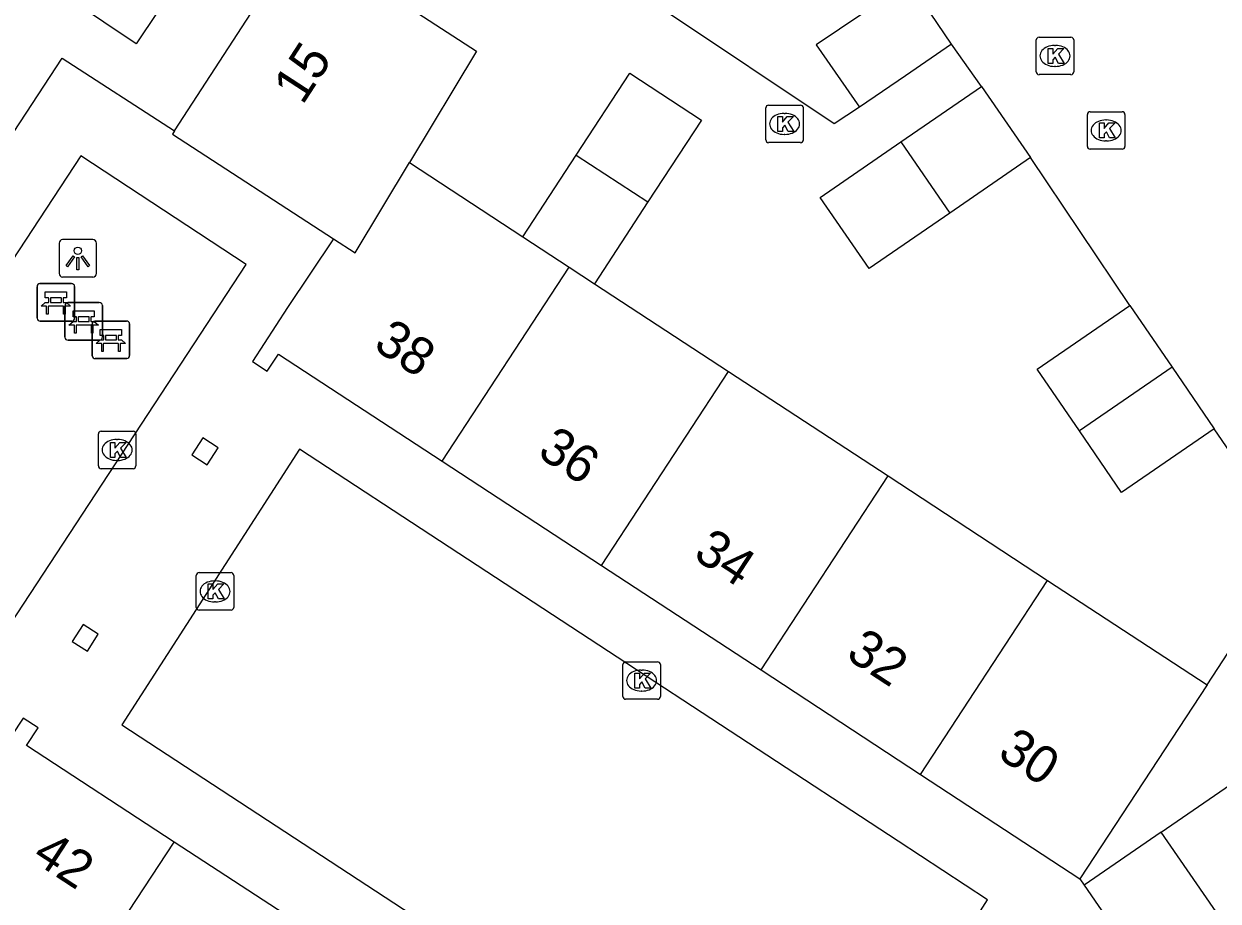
# Model space of a CAD drawing. Extents: x 159280 to 160375, y 384531 to 385872.
# Drawn here: x 159766.29 to 159798.16, y 385174.95 to 385198.36 of the extents above; entities that cross this region are included whole.
import ezdxf

# ---------------------------------------------------------------- set-up
doc = ezdxf.new("R2010")
doc.units = 0
for name, color, linetype in [('IMGEO_Bank', 7, 'Continuous'), ('IMGEO_Erf', 7, 'Continuous'), ('IMGEO_Kolk', 7, 'Continuous'), ('IMGEO_Lichtpunt', 7, 'Continuous'), ('IMGEO_Muur', 7, 'Continuous'), ('IMGEO_Pand', 7, 'Continuous'), ('IMGEO_Pand_nummerreeks', 7, 'Continuous'), ('IMGEO_Rijbaan_lokaal_open', 7, 'Continuous'), ('IMGEO_Voetpad_open', 7, 'Continuous')]:
    doc.layers.add(name, color=color, linetype=linetype)

msp = doc.modelspace()

# ---------------------------------------------------------------- linework, layer by layer
at = {"layer": 'IMGEO_Bank'}
for p, q in [((159766.718, 385191.427), (159767.559, 385191.427)), ((159767.559, 385191.427), (159766.718, 385191.427)), ((159766.643, 385190.502), (159766.643, 385191.343)), ((159766.643, 385191.343), (159766.643, 385190.502)), ((159767.284, 385191.045), (159767.002, 385191.045)), ((159767.643, 385191.352), (159767.643, 385190.511)), ((159767.643, 385190.511), (159767.643, 385191.352)), ((159767.34, 385190.825), (159766.947, 385190.825)), ((159766.952, 385190.933), (159766.952, 385191.039)), ((159766.996, 385191.039), (159766.996, 385190.933)), ((159767.002, 385190.927), (159767.284, 385190.927)), ((159767.29, 385190.933), (159767.29, 385191.039)), ((159767.334, 385191.039), (159767.334, 385190.933)), ((159767.386, 385189.996), (159767.386, 385190.837)), ((159767.386, 385190.837), (159767.386, 385189.996)), ((159767.461, 385190.921), (159768.302, 385190.921)), ((159768.302, 385190.921), (159767.461, 385190.921)), ((159768.386, 385190.846), (159768.386, 385190.005)), ((159768.386, 385190.005), (159768.386, 385190.846)), ((159767.568, 385190.427), (159766.727, 385190.427)), ((159766.727, 385190.427), (159767.568, 385190.427)), ((159767.695, 385190.427), (159767.695, 385190.533)), ((159767.739, 385190.533), (159767.739, 385190.427)), ((159768.027, 385190.539), (159767.745, 385190.539)), ((159767.745, 385190.421), (159768.027, 385190.421)), ((159768.033, 385190.427), (159768.033, 385190.533)), ((159768.077, 385190.533), (159768.077, 385190.427)), ((159768.186, 385190.429), (159769.027, 385190.429)), ((159769.027, 385190.429), (159768.186, 385190.429)), ((159768.083, 385190.319), (159767.69, 385190.319)), ((159768.111, 385189.504), (159768.111, 385190.345)), ((159768.111, 385190.345), (159768.111, 385189.504)), ((159769.111, 385190.354), (159769.111, 385189.513)), ((159769.111, 385189.513), (159769.111, 385190.354)), ((159768.311, 385189.921), (159767.47, 385189.921)), ((159767.47, 385189.921), (159768.311, 385189.921)), ((159768.808, 385189.827), (159768.415, 385189.827)), ((159768.42, 385189.935), (159768.42, 385190.041)), ((159768.464, 385190.041), (159768.464, 385189.935)), ((159768.752, 385190.047), (159768.47, 385190.047)), ((159768.47, 385189.929), (159768.752, 385189.929)), ((159768.758, 385189.935), (159768.758, 385190.041)), ((159768.802, 385190.041), (159768.802, 385189.935)), ((159769.036, 385189.429), (159768.195, 385189.429)), ((159768.195, 385189.429), (159769.036, 385189.429))]:
    msp.add_line(p, q, dxfattribs=at)
for points in [[(159766.946, 385191.045), (159766.86, 385191.045), (159766.86, 385191.206), (159767.423, 385191.206), (159767.423, 385191.045), (159767.34, 385191.045)], [(159766.89, 385190.825), (159766.748, 385190.825), (159766.86, 385190.927), (159766.946, 385190.927)], [(159766.94, 385190.818), (159766.94, 385190.611), (159766.897, 385190.611), (159766.897, 385190.818)], [(159767.34, 385190.927), (159767.423, 385190.927), (159767.535, 385190.825), (159767.396, 385190.825)], [(159767.39, 385190.818), (159767.39, 385190.611), (159767.346, 385190.611), (159767.346, 385190.818)], [(159767.633, 385190.319), (159767.491, 385190.319), (159767.603, 385190.421), (159767.689, 385190.421)], [(159767.689, 385190.539), (159767.603, 385190.539), (159767.603, 385190.7), (159768.166, 385190.7), (159768.166, 385190.539), (159768.083, 385190.539)], [(159768.083, 385190.421), (159768.166, 385190.421), (159768.278, 385190.319), (159768.139, 385190.319)], [(159767.683, 385190.312), (159767.683, 385190.105), (159767.64, 385190.105), (159767.64, 385190.312)], [(159768.133, 385190.312), (159768.133, 385190.105), (159768.089, 385190.105), (159768.089, 385190.312)], [(159768.414, 385190.047), (159768.328, 385190.047), (159768.328, 385190.208), (159768.891, 385190.208), (159768.891, 385190.047), (159768.808, 385190.047)], [(159768.358, 385189.827), (159768.216, 385189.827), (159768.328, 385189.929), (159768.414, 385189.929)], [(159768.408, 385189.82), (159768.408, 385189.613), (159768.365, 385189.613), (159768.365, 385189.82)], [(159768.808, 385189.929), (159768.891, 385189.929), (159769.003, 385189.827), (159768.864, 385189.827)], [(159768.858, 385189.82), (159768.858, 385189.613), (159768.814, 385189.613), (159768.814, 385189.82)]]:
    msp.add_lwpolyline(points, dxfattribs=at)
for centre, radius, start, end in [((159766.721, 385191.349), 0.0779, 92.4484, 184.2845), ((159766.721, 385191.349), 0.0779, 92.4484, 184.2845), ((159767.565, 385191.349), 0.0779, 2.4484, 94.2845), ((159767.565, 385191.349), 0.0779, 2.4484, 94.2845), ((159766.945, 385191.038), 0.00671, 2.8957, 87.1043), ((159767.002, 385191.038), 0.00671, 92.8957, 177.1043), ((159767.284, 385191.038), 0.00671, 2.8957, 87.1043), ((159767.341, 385191.038), 0.00671, 92.8957, 177.1043), ((159766.89, 385190.818), 0.00671, 2.8957, 87.1043), ((159766.947, 385190.818), 0.00671, 92.8957, 177.1043), ((159766.945, 385190.934), 0.00671, 272.8957, 357.1043), ((159767.002, 385190.934), 0.00671, 182.8957, 267.1043), ((159767.284, 385190.934), 0.00671, 272.8957, 357.1043), ((159767.341, 385190.934), 0.00671, 182.8957, 267.1043), ((159767.339, 385190.818), 0.00671, 2.8957, 87.1043), ((159767.464, 385190.843), 0.0779, 92.4484, 184.2845), ((159767.464, 385190.843), 0.0779, 92.4484, 184.2845), ((159767.396, 385190.818), 0.00671, 92.8957, 177.1043), ((159768.308, 385190.843), 0.0779, 2.4484, 94.2845), ((159768.308, 385190.843), 0.0779, 2.4484, 94.2845), ((159766.721, 385190.505), 0.0779, 182.4484, 274.2845), ((159766.721, 385190.505), 0.0779, 182.4484, 274.2845), ((159767.565, 385190.505), 0.0779, 272.4484, 4.2845), ((159767.565, 385190.505), 0.0779, 272.4484, 4.2845), ((159767.688, 385190.532), 0.00671, 2.8957, 87.1043), ((159767.688, 385190.428), 0.00671, 272.8957, 357.1043), ((159767.745, 385190.532), 0.00671, 92.8957, 177.1043), ((159767.745, 385190.428), 0.00671, 182.8957, 267.1043), ((159768.027, 385190.532), 0.00671, 2.8957, 87.1043), ((159768.027, 385190.428), 0.00671, 272.8957, 357.1043), ((159768.084, 385190.532), 0.00671, 92.8957, 177.1043), ((159768.084, 385190.428), 0.00671, 182.8957, 267.1043), ((159768.189, 385190.351), 0.0779, 92.4484, 184.2845), ((159768.189, 385190.351), 0.0779, 92.4484, 184.2845), ((159769.033, 385190.351), 0.0779, 2.4484, 94.2845), ((159769.033, 385190.351), 0.0779, 2.4484, 94.2845), ((159767.633, 385190.312), 0.00671, 2.8957, 87.1043), ((159767.69, 385190.312), 0.00671, 92.8957, 177.1043), ((159768.082, 385190.312), 0.00671, 2.8957, 87.1043), ((159768.139, 385190.312), 0.00671, 92.8957, 177.1043), ((159767.464, 385189.999), 0.0779, 182.4484, 274.2845), ((159767.464, 385189.999), 0.0779, 182.4484, 274.2845), ((159768.308, 385189.999), 0.0779, 272.4484, 4.2845), ((159768.308, 385189.999), 0.0779, 272.4484, 4.2845), ((159768.358, 385189.82), 0.00671, 2.8957, 87.1043), ((159768.415, 385189.82), 0.00671, 92.8957, 177.1043), ((159768.413, 385190.04), 0.00671, 2.8957, 87.1043), ((159768.413, 385189.936), 0.00671, 272.8957, 357.1043), ((159768.47, 385190.04), 0.00671, 92.8957, 177.1043), ((159768.47, 385189.936), 0.00671, 182.8957, 267.1043), ((159768.752, 385190.04), 0.00671, 2.8957, 87.1043), ((159768.752, 385189.936), 0.00671, 272.8957, 357.1043), ((159768.809, 385190.04), 0.00671, 92.8957, 177.1043), ((159768.809, 385189.936), 0.00671, 182.8957, 267.1043), ((159768.807, 385189.82), 0.00671, 2.8957, 87.1043), ((159768.864, 385189.82), 0.00671, 92.8957, 177.1043), ((159768.189, 385189.507), 0.0779, 182.4484, 274.2845), ((159768.189, 385189.507), 0.0779, 182.4484, 274.2845), ((159769.033, 385189.507), 0.0779, 272.4484, 4.2845), ((159769.033, 385189.507), 0.0779, 272.4484, 4.2845)]:
    msp.add_arc(centre, radius, start, end, dxfattribs=at)
at = {"layer": 'IMGEO_Erf'}
msp.add_lwpolyline([(159788.582, 385196.132), (159787.911, 385195.693), (159783.384, 385198.712)], dxfattribs=at)
at = {"layer": 'IMGEO_Kolk'}
for p, q in [((159793.302, 385197.077), (159793.302, 385197.929)), ((159793.377, 385198.003), (159794.229, 385198.003)), ((159793.79, 385197.783), (159793.815, 385197.783)), ((159794.303, 385197.929), (159794.303, 385197.077)), ((159793.813, 385197.223), (159793.788, 385197.223)), ((159794.229, 385197.003), (159793.377, 385197.003)), ((159786.161, 385196.189), (159787.013, 385196.189)), ((159786.086, 385195.263), (159786.086, 385196.115)), ((159786.574, 385195.969), (159786.599, 385195.969)), ((159787.087, 385196.115), (159787.087, 385195.263)), ((159794.667, 385195.088), (159794.667, 385195.94)), ((159794.742, 385196.014), (159795.594, 385196.014)), ((159795.668, 385195.94), (159795.668, 385195.088)), ((159795.155, 385195.794), (159795.18, 385195.794)), ((159787.013, 385195.189), (159786.161, 385195.189)), ((159786.597, 385195.409), (159786.572, 385195.409)), ((159795.178, 385195.234), (159795.153, 385195.234)), ((159795.594, 385195.014), (159794.742, 385195.014)), ((159768.276, 385186.564), (159768.276, 385187.416)), ((159768.351, 385187.49), (159769.203, 385187.49)), ((159768.764, 385187.27), (159768.789, 385187.27)), ((159769.277, 385187.416), (159769.277, 385186.564)), ((159768.787, 385186.71), (159768.762, 385186.71)), ((159769.203, 385186.49), (159768.351, 385186.49)), ((159770.964, 385183.716), (159771.816, 385183.716)), ((159770.889, 385182.79), (159770.889, 385183.642)), ((159771.377, 385183.496), (159771.402, 385183.496)), ((159771.89, 385183.642), (159771.89, 385182.79)), ((159771.4, 385182.936), (159771.375, 385182.936)), ((159771.816, 385182.716), (159770.964, 385182.716)), ((159782.271, 385180.411), (159782.271, 385181.263)), ((159782.346, 385181.337), (159783.198, 385181.337)), ((159783.272, 385181.263), (159783.272, 385180.411)), ((159782.759, 385181.117), (159782.784, 385181.117)), ((159782.782, 385180.557), (159782.757, 385180.557)), ((159783.198, 385180.337), (159782.346, 385180.337))]:
    msp.add_line(p, q, dxfattribs=at)
for points in [[(159793.302, 385197.077), (159793.302, 385197.929)], [(159793.377, 385198.003), (159794.229, 385198.003)], [(159794.303, 385197.929), (159794.303, 385197.077)], [(159793.623, 385197.703), (159793.746, 385197.703), (159793.746, 385197.552), (159793.876, 385197.703), (159794.04, 385197.703), (159793.894, 385197.552), (159794.047, 385197.303), (159793.895, 385197.303), (159793.81, 385197.467), (159793.746, 385197.4), (159793.746, 385197.303), (159793.623, 385197.303), (159793.623, 385197.703)], [(159794.229, 385197.003), (159793.377, 385197.003)], [(159786.161, 385196.189), (159787.013, 385196.189)], [(159786.086, 385195.263), (159786.086, 385196.115)], [(159786.407, 385195.889), (159786.53, 385195.889), (159786.53, 385195.738), (159786.66, 385195.889), (159786.824, 385195.889), (159786.678, 385195.738), (159786.831, 385195.489), (159786.679, 385195.489), (159786.594, 385195.653), (159786.53, 385195.586), (159786.53, 385195.489), (159786.407, 385195.489), (159786.407, 385195.889)], [(159787.087, 385196.115), (159787.087, 385195.263)], [(159794.667, 385195.088), (159794.667, 385195.94)], [(159794.742, 385196.014), (159795.594, 385196.014)], [(159795.668, 385195.94), (159795.668, 385195.088)], [(159794.988, 385195.714), (159795.111, 385195.714), (159795.111, 385195.563), (159795.241, 385195.714), (159795.405, 385195.714), (159795.259, 385195.563), (159795.412, 385195.314), (159795.26, 385195.314), (159795.175, 385195.478), (159795.111, 385195.411), (159795.111, 385195.314), (159794.988, 385195.314), (159794.988, 385195.714)], [(159787.013, 385195.189), (159786.161, 385195.189)], [(159795.594, 385195.014), (159794.742, 385195.014)], [(159768.276, 385186.564), (159768.276, 385187.416)], [(159768.351, 385187.49), (159769.203, 385187.49)], [(159769.277, 385187.416), (159769.277, 385186.564)], [(159768.597, 385187.19), (159768.72, 385187.19), (159768.72, 385187.039), (159768.85, 385187.19), (159769.014, 385187.19), (159768.868, 385187.039), (159769.021, 385186.79), (159768.869, 385186.79), (159768.784, 385186.954), (159768.72, 385186.887), (159768.72, 385186.79), (159768.597, 385186.79), (159768.597, 385187.19)], [(159769.203, 385186.49), (159768.351, 385186.49)], [(159770.964, 385183.716), (159771.816, 385183.716)], [(159770.889, 385182.79), (159770.889, 385183.642)], [(159771.21, 385183.416), (159771.333, 385183.416), (159771.333, 385183.265), (159771.463, 385183.416), (159771.627, 385183.416), (159771.481, 385183.265), (159771.634, 385183.016), (159771.482, 385183.016), (159771.397, 385183.18), (159771.333, 385183.113), (159771.333, 385183.016), (159771.21, 385183.016), (159771.21, 385183.416)], [(159771.89, 385183.642), (159771.89, 385182.79)], [(159771.816, 385182.716), (159770.964, 385182.716)], [(159782.271, 385180.411), (159782.271, 385181.263)], [(159782.346, 385181.337), (159783.198, 385181.337)], [(159783.272, 385181.263), (159783.272, 385180.411)], [(159782.592, 385181.037), (159782.715, 385181.037), (159782.715, 385180.886), (159782.845, 385181.037), (159783.009, 385181.037), (159782.863, 385180.886), (159783.016, 385180.637), (159782.864, 385180.637), (159782.779, 385180.801), (159782.715, 385180.734), (159782.715, 385180.637), (159782.592, 385180.637), (159782.592, 385181.037)], [(159783.198, 385180.337), (159782.346, 385180.337)]]:
    msp.add_lwpolyline(points, dxfattribs=at)
for centre, start, end in [((159793.379, 385197.927), 91.552, 178.448), ((159793.379, 385197.927), 91.552, 178.448), ((159794.227, 385197.927), 1.552, 88.448), ((159794.227, 385197.927), 1.552, 88.448), ((159793.379, 385197.079), 181.552, 268.448), ((159793.379, 385197.079), 181.552, 268.448), ((159794.227, 385197.079), 271.552, 358.448), ((159794.227, 385197.079), 271.552, 358.448), ((159786.163, 385196.113), 91.552, 178.448), ((159786.163, 385196.113), 91.552, 178.448), ((159787.011, 385196.113), 1.552, 88.448), ((159787.011, 385196.113), 1.552, 88.448), ((159794.744, 385195.938), 91.552, 178.448), ((159794.744, 385195.938), 91.552, 178.448), ((159795.592, 385195.938), 1.552, 88.448), ((159795.592, 385195.938), 1.552, 88.448), ((159786.163, 385195.265), 181.552, 268.448), ((159786.163, 385195.265), 181.552, 268.448), ((159787.011, 385195.265), 271.552, 358.448), ((159787.011, 385195.265), 271.552, 358.448), ((159794.744, 385195.09), 181.552, 268.448), ((159794.744, 385195.09), 181.552, 268.448), ((159795.592, 385195.09), 271.552, 358.448), ((159795.592, 385195.09), 271.552, 358.448), ((159768.353, 385187.414), 91.552, 178.448), ((159768.353, 385187.414), 91.552, 178.448), ((159769.201, 385187.414), 1.552, 88.448), ((159769.201, 385187.414), 1.552, 88.448), ((159768.353, 385186.566), 181.552, 268.448), ((159768.353, 385186.566), 181.552, 268.448), ((159769.201, 385186.566), 271.552, 358.448), ((159769.201, 385186.566), 271.552, 358.448), ((159770.966, 385183.64), 91.552, 178.448), ((159770.966, 385183.64), 91.552, 178.448), ((159771.814, 385183.64), 1.552, 88.448), ((159771.814, 385183.64), 1.552, 88.448), ((159770.966, 385182.792), 181.552, 268.448), ((159770.966, 385182.792), 181.552, 268.448), ((159771.814, 385182.792), 271.552, 358.448), ((159771.814, 385182.792), 271.552, 358.448), ((159782.348, 385181.261), 91.552, 178.448), ((159782.348, 385181.261), 91.552, 178.448), ((159783.196, 385181.261), 1.552, 88.448), ((159783.196, 385181.261), 1.552, 88.448), ((159782.348, 385180.413), 181.552, 268.448), ((159782.348, 385180.413), 181.552, 268.448), ((159783.196, 385180.413), 271.552, 358.448), ((159783.196, 385180.413), 271.552, 358.448)]:
    msp.add_arc(centre, 0.0765, start, end, dxfattribs=at)
for centre, major_axis, ratio, start_param, end_param in [((159793.789, 385197.503), (-0.387, 0.002), 0.722429, 4.712389, 7.853982), ((159793.814, 385197.503), (-0.39, 0.002), 0.717154, 1.570796, 4.712389), ((159786.573, 385195.689), (-0.387, 0.002), 0.722429, 4.712389, 7.853982), ((159786.598, 385195.689), (-0.39, 0.002), 0.717154, 1.570796, 4.712389), ((159795.154, 385195.514), (-0.387, 0.002), 0.722429, 4.712389, 7.853982), ((159795.179, 385195.514), (-0.39, 0.002), 0.717154, 1.570796, 4.712389), ((159768.763, 385186.99), (-0.387, 0.002), 0.722429, 4.712389, 7.853982), ((159768.788, 385186.99), (-0.39, 0.002), 0.717154, 1.570796, 4.712389), ((159771.376, 385183.216), (-0.387, 0.002), 0.722429, 4.712389, 7.853982), ((159771.401, 385183.216), (-0.39, 0.002), 0.717154, 1.570796, 4.712389), ((159782.758, 385180.837), (-0.387, 0.002), 0.722429, 4.712389, 7.853982), ((159782.783, 385180.837), (-0.39, 0.002), 0.717154, 1.570796, 4.712389)]:
    msp.add_ellipse(centre, major_axis=major_axis, ratio=ratio, start_param=start_param, end_param=end_param, dxfattribs=at)
at = {"layer": 'IMGEO_Lichtpunt'}
for p, q in [((159767.23, 385192.506), (159767.23, 385191.699)), ((159767.23, 385192.506), (159767.23, 385191.699)), ((159768.132, 385192.601), (159767.324, 385192.601)), ((159768.132, 385192.601), (159767.324, 385192.601)), ((159768.226, 385191.699), (159768.226, 385192.506)), ((159768.226, 385191.699), (159768.226, 385192.506)), ((159767.324, 385191.605), (159768.132, 385191.605)), ((159767.324, 385191.605), (159768.132, 385191.605))]:
    msp.add_line(p, q, dxfattribs=at)
for points in [[(159767.604, 385192.17), (159767.643, 385192.142), (159767.455, 385191.88), (159767.417, 385191.907), (159767.604, 385192.17)], [(159767.706, 385192.122), (159767.753, 385192.122), (159767.753, 385191.8), (159767.706, 385191.8), (159767.706, 385192.122)], [(159767.816, 385192.142), (159767.854, 385192.169), (159768.041, 385191.907), (159768.002, 385191.879), (159767.816, 385192.142)]]:
    msp.add_lwpolyline(points, dxfattribs=at)
msp.add_circle((159767.729, 385192.304), 0.0994, dxfattribs=at)
for centre, start, end in [((159767.324, 385192.506), 90, 180), ((159767.324, 385192.506), 90, 180), ((159768.132, 385192.506), 0, 90), ((159768.132, 385192.506), 0, 90), ((159767.324, 385191.699), 180, 270), ((159767.324, 385191.699), 180, 270), ((159768.132, 385191.699), 270, 0), ((159768.132, 385191.699), 270, 360)]:
    msp.add_arc(centre, 0.0946, start, end, dxfattribs=at)
at = {"layer": 'IMGEO_Muur'}
for points in [[(159771.067, 385187.31), (159770.773, 385186.861), (159771.181, 385186.595), (159771.469, 385187.048), (159771.067, 385187.31)], [(159768.271, 385182.075), (159767.87, 385182.332), (159767.58, 385181.879), (159767.984, 385181.62), (159768.271, 385182.075)]]:
    msp.add_lwpolyline(points, dxfattribs=at)
at = {"layer": 'IMGEO_Pand'}
for points in [[(159770.309, 385195.501), (159773.671, 385200.678)], [(159773.671, 385200.678), (159778.368, 385197.628), (159776.579, 385194.655)], [(159789.921, 385199.477), (159788.671, 385198.634), (159787.434, 385197.799), (159788.582, 385196.132)], [(159791.039, 385197.82), (159789.921, 385199.477)], [(159791.039, 385197.82), (159789.811, 385196.976), (159788.582, 385196.132)], [(159781.03, 385194.856), (159782.455, 385197.041), (159784.368, 385195.793), (159782.942, 385193.608)], [(159789.691, 385195.208), (159791.844, 385196.686)], [(159791.844, 385196.686), (159793.147, 385194.794)], [(159770.309, 385195.501), (159770.253, 385195.415), (159774.547, 385192.623)], [(159790.993, 385193.31), (159788.848, 385191.833), (159787.537, 385193.73), (159789.691, 385195.208)], [(159789.691, 385195.208), (159790.993, 385193.31)], [(159774.547, 385192.623), (159775.129, 385192.245), (159776.579, 385194.655)], [(159776.579, 385194.655), (159779.607, 385192.673)], [(159779.607, 385192.673), (159781.03, 385194.856)], [(159781.03, 385194.856), (159782.942, 385193.608)], [(159793.147, 385194.794), (159790.993, 385193.31)], [(159782.942, 385193.608), (159781.516, 385191.423)], [(159779.607, 385192.673), (159780.835, 385191.869)], [(159774.547, 385192.623), (159773.324, 385190.789), (159772.39, 385189.351), (159772.784, 385189.095), (159773.082, 385189.55), (159777.446, 385186.693)], [(159777.446, 385186.693), (159780.835, 385191.869)], [(159780.835, 385191.869), (159781.516, 385191.423)], [(159781.516, 385191.423), (159785.092, 385189.082)], [(159794.453, 385187.502), (159793.327, 385189.145), (159795.802, 385190.84)], [(159795.802, 385190.84), (159796.928, 385189.197)], [(159796.928, 385189.197), (159794.453, 385187.502)], [(159796.928, 385189.197), (159798.053, 385187.554)], [(159781.703, 385183.906), (159785.092, 385189.082)], [(159785.092, 385189.082), (159789.348, 385186.296)], [(159798.053, 385187.554), (159795.578, 385185.859), (159794.453, 385187.502)], [(159777.446, 385186.693), (159781.703, 385183.906)], [(159785.959, 385181.119), (159789.348, 385186.296)], [(159789.348, 385186.296), (159793.605, 385183.51)], [(159781.703, 385183.906), (159785.959, 385181.119)], [(159790.216, 385178.333), (159793.605, 385183.51)], [(159793.605, 385183.51), (159797.861, 385180.724)], [(159796.638, 385176.795), (159804.233, 385182.017)], [(159785.959, 385181.119), (159790.216, 385178.333)], [(159797.861, 385180.724), (159794.466, 385175.55)], [(159770.301, 385176.529), (159766.36, 385179.104), (159766.668, 385179.572), (159766.269, 385179.835), (159765.96, 385179.364)], [(159790.216, 385178.333), (159794.466, 385175.55)], [(159799.747, 385172.282), (159796.638, 385176.795)], [(159766.892, 385171.339), (159770.301, 385176.529)], [(159774.638, 385173.694), (159770.301, 385176.529)]]:
    msp.add_lwpolyline(points, dxfattribs=at)
at = {"layer": 'IMGEO_Rijbaan_lokaal_open'}
for points in [[(159791.844, 385196.686), (159791.039, 385197.82)], [(159758.622, 385184.185), (159767.308, 385197.439), (159770.309, 385195.501)], [(159772.224, 385191.936), (159767.812, 385194.836), (159761.165, 385184.726), (159765.58, 385181.819), (159772.224, 385191.936)], [(159795.802, 385190.84), (159793.147, 385194.794)], [(159797.861, 385180.724), (159800.24, 385184.361), (159798.053, 385187.554)], [(159768.901, 385179.653), (159787.304, 385167.611), (159791.998, 385174.986), (159789.618, 385176.554), (159773.645, 385187.014), (159768.901, 385179.653)], [(159796.638, 385176.795), (159794.582, 385175.381)], [(159794.466, 385175.55), (159794.582, 385175.381)], [(159794.582, 385175.381), (159811.589, 385150.681), (159818.466, 385140.366)]]:
    msp.add_lwpolyline(points, dxfattribs=at)
at = {"layer": 'IMGEO_Voetpad_open'}
msp.add_lwpolyline([(159768.679, 385200.711), (159770.424, 385199.534), (159769.281, 385197.827), (159767.557, 385198.981), (159768.679, 385200.711)], dxfattribs=at)

# ---------------------------------------------------------------- texts
at = {"layer": 'IMGEO_Pand_nummerreeks'}
for s, rotation, p in [('15', 56.9978, (159773.724, 385196.17)), ('38', 326.7856, (159775.579, 385189.708)), ('36', 326.7856, (159779.957, 385186.842)), ('34', 326.7856, (159784.115, 385184.119)), ('32', 326.7856, (159788.189, 385181.452)), ('30', 326.7856, (159792.233, 385178.805)), ('42', 326.8372, (159766.469, 385176.046))]:
    msp.add_text(s, height=1, rotation=rotation, dxfattribs=at).set_placement(p)

doc.saveas('drawing.dxf')
